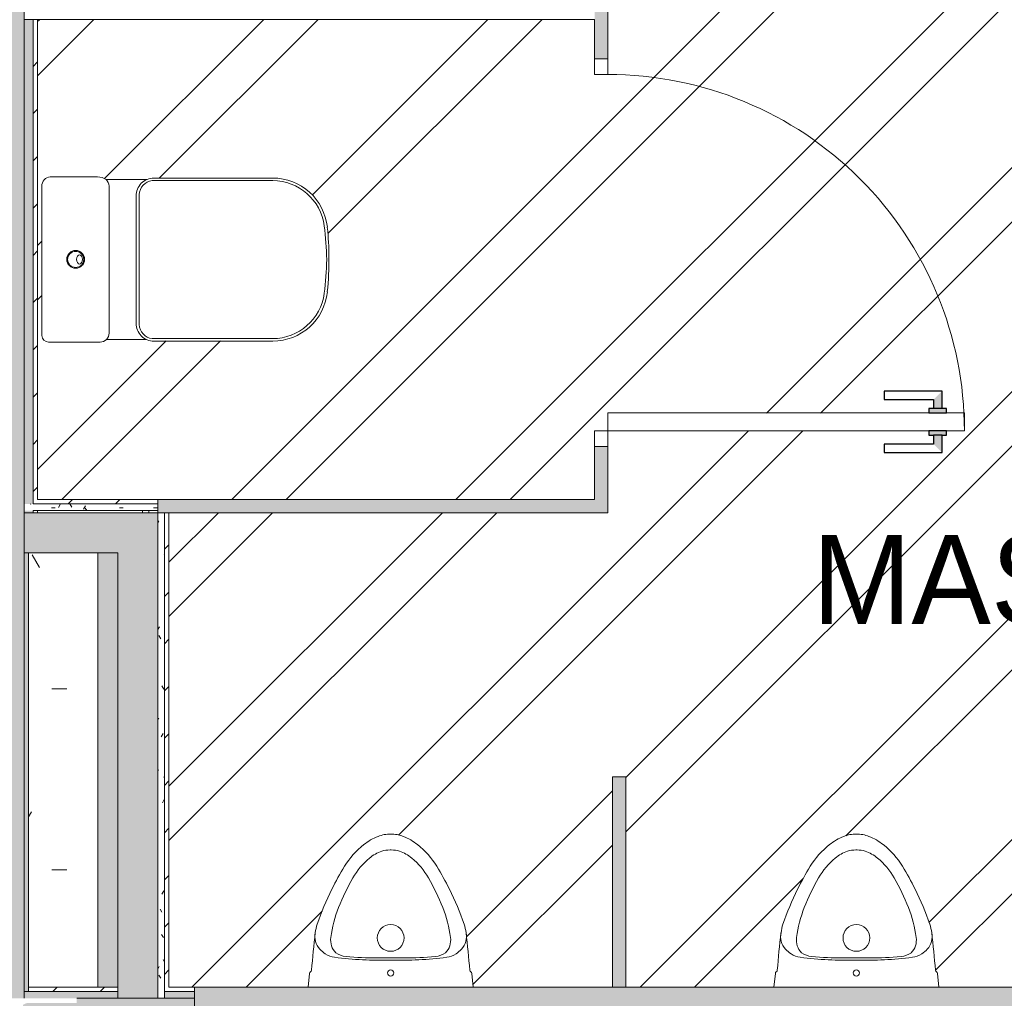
# Model space of a CAD drawing. Header units: millimetres. Extents: x -18260 to 188148, y -14086 to 2351883.
# Tile 364 of 592: x 53777 to 55986, y -8213 to -6016. Entities that reach past the tile are written whole.
import ezdxf

# ---------------------------------------------------------------- set-up
doc = ezdxf.new("R2010")
doc.units = ezdxf.units.MM
for name, color, linetype, lineweight in [('A-DETL-GENF', 92, 'Continuous', 50), ('A-DOOR', 31, 'Continuous', 9), ('A-DOOR-FRAM', 31, 'Continuous', 18), ('A-DOOR-OPNG', 31, 'Continuous', 9), ('A-FLOR', 192, 'Continuous', 18), ('A-FLOR-PATT', 8, 'Continuous', 18), ('A-GLAZ', 151, 'Continuous', 9), ('A-WALL', 113, 'Continuous', 18), ('A-WALL-PATT', 111, 'Continuous', 25), ('I-WALL', 2, 'Continuous', 18), ('L-HRDS-IDEN', 13, 'Continuous', 18), ('P-SANR-FIXT', 6, 'Continuous', 9)]:
    doc.layers.add(name, color=color, linetype=linetype, lineweight=lineweight)
doc.styles.add('Century Gothic_1', font='GOTHIC.TTF', dxfattribs={"height": 200})
pattern_1 = [(45, (0, 0), (-53.033, 53.033), [])]
pattern_2 = [(0, (0, 0), (101.6, 25.4), [8.382, -67.818, 8.382, -67.818, -406.4]), (0, (0, 0), (101.6, 25.4), [-152.4, 8.382, -144.018, 8.382, -67.818, -177.8]), (0, (0, 0), (101.6, 25.4), [-381, 8.382, -42.418, 8.382, -118.618]), (120, (38.1, 12.7), (-72.797045, 75.28818), [8.382, -67.818, 8.382, -67.818, -406.4]), (120, (38.1, 12.7), (-72.797045, 75.28818), [-152.4, 8.382, -144.018, 8.382, -67.818, -177.8]), (120, (38.1, 12.7), (-72.797045, 75.28818), [-381, 8.382, -42.418, 8.382, -118.618]), (240, (50.8, 63.5), (-28.802955, -100.68818), [8.382, -67.818, 8.382, -67.818, -406.4]), (240, (50.8, 63.5), (-28.802955, -100.68818), [-152.4, 8.382, -144.018, 8.382, -67.818, -177.8]), (240, (50.8, 63.5), (-28.802955, -100.68818), [-381, 8.382, -42.418, 8.382, -118.618])]

# ---------------------------------------------------------------- blocks, each defined once
blk = doc.blocks.new('deca_mictorio-com-sifao-integrado_mictorio-medio_m_713 - M_713_17_Branco-3882288-PLANTA DE IMPERMEABILIZAÇÃO - 1 PAV_')
at = {"layer": 'P-SANR-FIXT', "color": 133, "lineweight": 5}
for p, q in [((2818.9, -7879.7), (2817.5, -7879.7)), ((2818.9, -7879.7), (2820.3, -7879.7)), ((2818.9, -8122.3), (2788.9, -8122.3)), ((2818.9, -8122.3), (2848.9, -8122.3)), ((2633.6, -8187.8), (2637.1, -8157.2)), ((3000.7, -8157.2), (3004.2, -8187.8))]:
    blk.add_line(p, q, dxfattribs=at)
for centre, radius in [((2818.9, -8077.3), 30), ((2818.9, -8155.8), 7)]:
    blk.add_circle(centre, radius, dxfattribs=at)
for centre, radius, start, end in [((2837.3, -7967), 126.6, 111.649, 128.4373), ((2817.3, -7916.6), 72.3, 88.7332, 111.649), ((2820.5, -7916.6), 72.3, 68.351, 91.2668), ((2800.5, -7967), 126.6, 51.5627, 68.351), ((2874.7, -8014.1), 186.7, 128.4373, 148.4945), ((2825.8, -7963.8), 85.4, 108.1158, 129.7), ((2817.5, -7938.3), 58.6, 90, 108.1158), ((2820.3, -7938.3), 58.6, 71.8842, 90), ((2811.9, -7963.8), 85.4, 50.3, 71.8842), ((2763.1, -8014.1), 186.7, 31.5055, 51.5627), ((2874.6, -8022.5), 161.7, 129.7, 150.29), ((2763.2, -8022.5), 161.7, 29.71, 50.3), ((3290.1, -8268.7), 674, 148.4945, 153.474), ((2347.6, -8268.7), 674, 26.526, 31.5055), ((3184.2, -8199.1), 518.2, 150.29, 158.5037), ((2453.6, -8199.1), 518.2, 21.4963, 29.71), ((3263.8, -8255.6), 644.6, 153.474, 161.0626), ((2374, -8255.6), 644.6, 18.9374, 26.526), ((2969.9, -8114.7), 287.9, 158.5037, 172.2964), ((2667.9, -8114.7), 287.9, 7.7036, 21.4963), ((2740.8, -8076.1), 91.6, 161.0626, 173.3937), ((2897, -8076.1), 91.6, 6.6063, 18.9374), ((5225.2, -8363.9), 2592.7, 173.3937, 175.2523), ((2690.6, -8074.2), 41.7, 168.0685, 222.3281), ((2727.8, -8082), 43.6, 172.2964, 197.8226), ((2910, -8082), 43.6, 342.1774, 7.7036), ((2947.2, -8074.2), 41.7, 317.6719, 11.9315), ((412.6, -8363.9), 2592.7, 4.7477, 6.6063), ((2706.3, -8059.9), 63, 222.3281, 237.2514), ((2723.3, -8083.4), 38.9, 197.8226, 224.392), ((2914.4, -8083.4), 38.9, 315.608, 342.1774), ((2931.5, -8059.9), 63, 302.7486, 317.6719), ((2699.8, -8070), 51, 237.2514, 262.4073), ((2797.3, -7338.5), 789, 262.4073, 271.5663), ((2723.8, -8067.6), 51.5, 236.7401, 264.2709), ((2788.9, -7418.7), 703.6, 264.2709, 270), ((2840.5, -7338.5), 789, 268.4337, 277.5927), ((2848.9, -7418.7), 703.6, 270, 275.7291), ((2914, -8067.6), 51.5, 275.7291, 303.2599), ((2938, -8070), 51, 277.5927, 302.7486), ((2635.7, -8148.8), 5.82, 307.3133, 355.2523), ((3002.1, -8148.8), 5.82, 184.7477, 232.6867), ((2642.5, -8157.8), 5.44, 127.3133, 173.5121), ((2995.3, -8157.8), 5.44, 6.4879, 52.6867)]:
    blk.add_arc(centre, radius, start, end, dxfattribs=at)
blk = doc.blocks.new('GR-LOU-DECA_BACIA PARA CAIXA ACOPLADA _L210 - P_210_Branco Gelo GE17-3090414-PLANTA DE IMPERMEABILIZAÇÃO - 1 PAV_')
at = {"layer": 'P-SANR-FIXT', "color": 133, "lineweight": 5}
for p, q in [((2055.1, -4214.3), (2161.2, -4214.3)), ((2180.1, -4220), (2272.1, -4220)), ((2036.4, -4570), (2036.4, -4235)), ((2187.1, -4234.9), (2187.1, -4564.7)), ((2167, -4585), (2051.4, -4585)), ((2270.9, -4579.1), (2181.3, -4579.1))]:
    blk.add_line(p, q, dxfattribs=at)
for radius in [20, 18]:
    blk.add_circle((2112, -4399.2), radius, dxfattribs=at)
for centre, radius, start, end in [((2055.1, -4233.1), 18.8, 90, 186), ((2162.9, -4242.5), 28.3, 52.5363, 93.4637), ((2167.1, -4235.2), 20, 0.7307, 49.2693), ((2051.4, -4570), 15, 180, 270), ((2166.4, -4564.7), 20.6, 316.1041, 0), ((2167.1, -4565), 20, 269.7098, 315.3566)]:
    blk.add_arc(centre, radius, start, end, dxfattribs=at)
blk.add_ellipse((2120.6, -4399.2), major_axis=(0, 10.5), ratio=0.616161, dxfattribs=at)
blk = doc.blocks.new('Deca_Shared_Assento_P_210 - AP_215_Branco Gelo GE17-3090418-PLANTA DE IMPERMEABILIZAÇÃO - 1 PAV_')
at = {"layer": 'P-SANR-FIXT', "color": 133, "lineweight": 5}
for p, q in [((2287.6, -4216.7), (2554.1, -4216.7)), ((2283.9, -4222.4), (2554.3, -4222.4)), ((2247.5, -4542.7), (2247.5, -4256.9)), ((2254.6, -4254), (2254.6, -4545.5)), ((2283.9, -4577.1), (2554.3, -4577.1)), ((2554.1, -4582.7), (2287.6, -4582.7))]:
    blk.add_line(p, q, dxfattribs=at)
for centre, radius, start, end in [((2287.5, -4256.7), 40, 89.8872, 180.1517), ((2554.4, -4339.7), 123, 5.8046, 90.118), ((2288.1, -4255.7), 33.6, 97.1899, 177.0351), ((2554, -4339.1), 116.7, 7.4549, 89.8323), ((2002, -4411.4), 673.4, 0.9873, 7.4549), ((1977.5, -4399.7), 703, 0.4219, 5.9145), ((1977.5, -4399.7), 703, 354.0839, 0.4219), ((2002, -4388.1), 673.4, 352.5451, 359.0127), ((2554.4, -4459.7), 123, 269.8735, 354.1863), ((2554, -4460.4), 116.7, 270.1677, 352.5451), ((2287.5, -4542.7), 40, 179.8882, 270.1523), ((2288.1, -4543.8), 33.6, 182.9649, 262.8101)]:
    blk.add_arc(centre, radius, start, end, dxfattribs=at)
blk = doc.blocks.new('FX-ESQ_PORTA_VENEZIANA-1FL_BANHEIROS1 - 80x160cm_82x163cm-1FL-ALU-3_0cmFolha_Maçaneta 01-V98-PLANTA DE IMPERMEABILIZAÇÃO - 1 PAV_')
at = {"layer": 'A-DETL-GENF', "lineweight": 5}
for points in [[(-369, -765), (-330, -765), (-330, -775), (-320, -775), (-320, -735), (-330, -735), (-330, -746), (-350, -746)], [(-280, -774.5), (-280, -775), (-270, -775), (-270, -765), (-231, -765), (-250, -746), (-270, -746), (-270, -735), (-280, -735), (-280, -765)]]:
    blk.add_hatch(color=256, dxfattribs=at).paths.add_polyline_path(points)
at = {"layer": 'A-DETL-GENF', "color": 20, "lineweight": 30}
for p, q in [((-350, -635), (-369, -635)), ((-369, -635), (-369, -765)), ((-350, -746), (-350, -635)), ((-231, -635), (-250, -635)), ((-250, -635), (-250, -746)), ((-231, -765), (-231, -635)), ((-330, -746), (-350, -746)), ((-320, -735), (-330, -735)), ((-330, -735), (-330, -746)), ((-330, -765), (-330, -746)), ((-320, -775), (-320, -735)), ((-270, -735), (-280, -735)), ((-280, -735), (-280, -775)), ((-270, -746), (-270, -735)), ((-270, -765), (-270, -746)), ((-250, -746), (-270, -746)), ((-369, -765), (-330, -765)), ((-330, -765), (-330, -775)), ((-270, -765), (-231, -765)), ((-270, -775), (-270, -765)), ((-330, -775), (-320, -775)), ((-280, -775), (-270, -775))]:
    blk.add_line(p, q, dxfattribs=at)
at = {"layer": 'A-DETL-GENF', "lineweight": 5}
for p, q in [((-350, -635), (-369, -635)), ((-369, -635), (-369, -765)), ((-250, -635), (-250, -746)), ((-270, -735), (-280, -735)), ((-270, -746), (-270, -735)), ((-250, -746), (-270, -746)), ((-369, -765), (-330, -765)), ((-330, -765), (-330, -775)), ((-330, -775), (-320, -775))]:
    blk.add_line(p, q, dxfattribs=at)
at = {"layer": 'A-DOOR', "color": 250, "lineweight": 5}
for p, q in [((-320, -15), (-280, -15)), ((-320, -735), (-320, -15)), ((-280, -15), (-280, -735)), ((-320, -775), (-320, -735)), ((-280, -735), (-280, -775)), ((-320, -815), (-320, -775)), ((-280, -775), (-280, -815)), ((-280, -815), (-320, -815))]:
    blk.add_line(p, q, dxfattribs=at)
at = {"layer": 'A-DOOR', "lineweight": 5}
for p, q in [((-350, -746), (-350, -635)), ((-231, -635), (-250, -635)), ((-231, -765), (-231, -635)), ((-330, -746), (-350, -746)), ((-330, -735), (-330, -775)), ((-320, -735), (-330, -735)), ((-330, -735), (-330, -746)), ((-270, -735), (-270, -775)), ((-270, -775), (-270, -765)), ((-270, -765), (-231, -765)), ((-280, -775), (-270, -775))]:
    blk.add_line(p, q, dxfattribs=at)
at = {"layer": 'A-DOOR-FRAM', "color": 250, "lineweight": 5}
for p, q in [((-320, 15), (-355, 15)), ((-355, 15), (-355, -15)), ((-320, -15), (-320, 15)), ((515, 15), (480, 15)), ((480, 15), (480, -15)), ((515, -15), (515, 15)), ((-355, -15), (-320, -15)), ((480, -15), (515, -15))]:
    blk.add_line(p, q, dxfattribs=at)
at = {"layer": 'A-DOOR-OPNG', "color": 90, "lineweight": 5}
blk.add_arc((-320, -15), 800, 270, 0, dxfattribs=at)
blk = doc.blocks.new('CC_JANELA MAXIM-AR_4 FOLHAS VIDRO - 3_00 x 0_60-4044399-PLANTA DE IMPERMEABILIZAÇÃO - 1 PAV_')
at = {"layer": 'A-GLAZ', "lineweight": 5}
blk.add_hatch(color=251, dxfattribs=at).paths.add_polyline_path([(81.7, 20), (1500, 20), (1500, 80), (-1500, 80), (-1500, 20), (-99.9, 20)])
at = {"layer": 'A-GLAZ', "color": 90, "lineweight": 5}
for p, q in [((-1500, 20), (-1500, 80)), ((-1500, 80), (1500, 80))]:
    blk.add_line(p, q, dxfattribs=at)
blk = doc.blocks.new('BE-PMSa-MOD-ARQ-CONEXAODOFUTURO-EX-000-R_rvt-2-PLANTA DE IMPERMEABILIZAÇÃO - 1 PAV_')
at = {"layer": 'A-FLOR-PATT', "lineweight": 5}
h = blk.add_hatch(dxfattribs=at)
h.set_pattern_fill('FP_2', color=55, style=0, pattern_type=2)
h.set_pattern_definition([(0, (0, 0), (812.8, 203.2), [33.528, -576.072, 33.528, -576.072, -3251.2]), (0, (0, 0), (812.8, 203.2), [-1219.2, 33.528, -1185.672, 33.528, -576.072, -1422.4]), (0, (0, 0), (812.8, 203.2), [-3048, 33.528, -372.872, 33.528, -982.472]), (120, (304.8, 101.6), (-582.3764, 602.3054), [33.528, -576.072, 33.528, -576.072, -3251.2]), (120, (304.8, 101.6), (-582.3764, 602.3054), [-1219.2, 33.528, -1185.672, 33.528, -576.072, -1422.4]), (120, (304.8, 101.6), (-582.3764, 602.3054), [-3048, 33.528, -372.872, 33.528, -982.472]), (240, (406.4, 508), (-230.4236, -805.5054), [33.528, -576.072, 33.528, -576.072, -3251.2]), (240, (406.4, 508), (-230.4236, -805.5054), [-1219.2, 33.528, -1185.672, 33.528, -576.072, -1422.4]), (240, (406.4, 508), (-230.4236, -805.5054), [-3048, 33.528, -372.872, 33.528, -982.472])])
h.paths.add_polyline_path([(8235.3, -8230.8), (8244.6, -8230.8), (8242.9, -8226.7), (8233.4, -8223.5), (8165.9, -8223.5), (8165.9, -8230.8), (8235.3, -8230.8)])
h.paths.add_polyline_path([(8259.2, -8230.8), (8296.8, -8230.8), (8296.8, -8223.5), (8267.4, -8223.5), (8259.9, -8226.7), (8258.4, -8230.8)])
h.paths.add_polyline_path([(8205.1, -8212.8), (8296.8, -8212.8), (8296.8, -8202.8), (8165.9, -8202.8), (8165.9, -8212.8), (8198.4, -8212.8)])
h.paths.add_polyline_path([(-1668.6, -8192.8), (-1636.1, -8192.8), (-1636.1, -8187.8), (-1668.6, -8187.8)])
h.paths.add_polyline_path([(2161.4, -8187.8), (2161.4, -7212.8), (2006.4, -7212.8), (2006.4, -8187.8), (2076.4, -8187.8)])
h.paths.add_polyline_path([(1746.4, -8187.8), (1896.4, -8187.8), (1896.4, -7212.8), (1746.4, -7212.8), (1746.4, -8158.1)])
h.paths.add_polyline_path([(-4316.6, -3775.8), (-4296.6, -3775.8), (-4296.6, -3648.5), (-4406.6, -3648.5), (-4406.6, -3637.8), (-4296.6, -3637.8), (-4296.6, -3627.8), (-4416.6, -3627.8), (-4416.6, -3775.8), (-4406.6, -3775.8)])
h.paths.add_polyline_path([(3960.7, -3730.8), (4026.4, -3730.8), (4026.4, -3553.3), (3876.4, -3553.3), (3876.4, -3730.8)])
h.paths.add_polyline_path([(-123.6, -3730.8), (26.4, -3730.8), (26.4, -3568.3), (-123.6, -3568.3)])
h.paths.add_polyline_path([(-123.6, -3503.3), (26.4, -3503.3), (26.4, -3473.3), (-123.6, -3473.3)])
h.paths.add_polyline_path([(4026.4, -3488.3), (4026.4, -3473.3), (3876.4, -3473.3), (3876.4, -3488.3), (3960.7, -3488.3)])
h.paths.add_polyline_path([(-4301.8, -1968.8), (-4296.6, -1968.8), (-4296.6, -1958.8), (-4406.6, -1958.8), (-4406.5, -1948.1), (-4296.6, -1948.1), (-4296.6, -1925.8), (-4416.6, -1925.8), (-4416.6, -1968.8), (-4304.1, -1968.8)])
h.paths.add_polyline_path([(8168.4, -1900.8), (8168.4, -1770.8), (8165.9, -1770.8), (8165.9, -1900.8)])
h.paths.add_polyline_path([(-4419.1, -1895.8), (-4419.1, -1895.8), (-4419.1, -1893.3), (-4421.6, -1893.3), (-4421.6, -1895.8), (-4419.6, -1895.8)])
h.paths.add_polyline_path([(-4263.9, 107.9), (-4263.6, 107.9), (-4263.8, 110.4), (-4266.1, 110.4), (-4266.1, 107.9)])
h.paths.add_polyline_path([(-1658.6, 115.4), (164.4, 115.4), (164.4, 134.2), (-1658.6, 134.2)])
h.paths.add_polyline_path([(-3541.1, 1809.2), (-3291.1, 1809.2), (-3291.1, 1833.6), (-3541.1, 1833.4)])
h.paths.add_polyline_path([(4098, 4484.2), (4526.8, 4484.2), (4526.8, 4486.7), (4096.8, 4486.7), (4096.8, 4484.2)])
h = blk.add_hatch(dxfattribs=at)
h.set_pattern_fill('FP_142', color=71, style=0, pattern_type=2)
h.set_pattern_definition([(0, (9501.6, 1244.16), (0, 450), []), (90, (9501.6, 1244.16), (-450, 3e-14), [])])
h.paths.add_polyline_path([(2206.4, -7122.8), (2276.4, -7122.8), (2276.4, -7117.8), (2026.4, -7117.8), (2026.4, -7122.8), (2191.7, -7122.8)])
at = {"layer": 'A-WALL'}
h = blk.add_hatch(color=10, dxfattribs=at)
h.paths.add_polyline_path([(3306.4, -7122.8), (3306.4, -6973.8), (3276.4, -6973.8), (3276.4, -7122.8)])
h.paths.add_polyline_path([(3276.4, -6103.8), (3306.4, -6103.8), (3306.4, -5866.3), (3276.4, -5866.3), (3276.4, -6054)])
h.paths.add_polyline_path([(3276.4, -4996.3), (3306.4, -4996.3), (3306.4, -4758.8), (3276.4, -4758.8), (3276.4, -4948.3)])
h.paths.add_polyline_path([(3306.4, -3888.8), (3306.4, -3850.8), (3276.4, -3850.8), (3276.4, -3888.8)])
for color, points in [(10, [(3076.2, -7122.8), (3276.4, -7122.8), (3276.4, -7092.8), (2296.4, -7092.8), (2296.4, -7122.8), (2486.5, -7122.8)]), (253, [(1998.1, -8197.8), (2006.4, -8197.8), (2006.4, -7212.8), (1996.4, -7212.8), (1996.4, -8197.8)]), (10, [(3316.4, -8187.8), (3346.4, -8187.8), (3346.4, -7715.8), (3316.4, -7715.8), (3316.4, -8158.1)])]:
    blk.add_hatch(color=color, dxfattribs=at).paths.add_polyline_path(points)
at = {"layer": 'A-WALL', "lineweight": 5}
h = blk.add_hatch(color=9, dxfattribs=at)
h.paths.add_polyline_path([(5451.6, -8212.8), (5481.6, -8212.8), (5481.4, -8197.8), (5379, -8197.8), (5379, -8212.8), (5434.9, -8212.8)])
h.paths.add_polyline_path([(2006.4, -8212.8), (2206.4, -8212.8), (2206.4, -8197.8), (1996.4, -8197.8), (1996.4, -8212.8), (2002.4, -8212.8)])
h.paths.add_polyline_path([(2311.4, -8212.8), (2379, -8211.8), (2379, -8197.8), (2311.4, -8197.8)])
at = {"layer": 'A-WALL-PATT', "lineweight": 5}
for points in [[(1906.4, -7122.8), (1996.4, -7122.8), (1996.1, -3850.8), (1906.4, -3850.8), (1906.4, -7010.4)], [(1996.4, -8212.8), (1996.4, -7122.8), (1906.4, -7122.8), (1906.4, -8212.8), (1986.4, -8212.8)]]:
    blk.add_hatch(color=57, dxfattribs=at).paths.add_polyline_path(points)
h = blk.add_hatch(dxfattribs=at)
h.set_pattern_fill('FP_15', color=55, style=0, pattern_type=2)
h.set_pattern_definition(pattern_2)
h.paths.add_polyline_path([(2013.1, -7122.8), (2016.4, -7122.8), (2016.4, -7117.8), (1996.4, -7117.8), (1996.4, -7122.8), (2006.4, -7122.8)])
h.paths.add_polyline_path([(2016.4, -7102.8), (2016.1, -6015.8), (1996.4, -6015.8), (1996.4, -7102.8)])
h.paths.add_polyline_path([(1996.4, -5985.8), (2016.4, -5985.8), (2016.4, -4948.3), (1996.4, -4948.3), (1996.4, -5862.7)])
h.paths.add_polyline_path([(1996.4, -4918.3), (2016.4, -4918.3), (2016.4, -3870.8), (1996.4, -3870.8), (1996.4, -4906.3)])
h = blk.add_hatch(dxfattribs=at)
h.set_pattern_fill('FP_14', color=252, style=0, pattern_type=2)
h.set_pattern_definition(pattern_1)
h.paths.add_polyline_path([(2026.4, -7122.8), (2026.3, -7117.8), (2016.4, -7117.8), (2016.4, -7122.8)])
h.paths.add_polyline_path([(2016.4, -7102.8), (2026.4, -7102.8), (2026.4, -6015.8), (2016.4, -6015.8), (2016.4, -7098.4)])
h.paths.add_polyline_path([(2026.4, -5985.8), (2026.4, -4948.3), (2016.4, -4948.3), (2016.4, -5985.8)])
h.paths.add_polyline_path([(2026.4, -4918.3), (2026.4, -3880.8), (2016.4, -3880.9), (2016.4, -4918.3)])
h = blk.add_hatch(dxfattribs=at)
h.set_pattern_fill('FP_15', color=55, style=0, pattern_type=2)
h.set_pattern_definition(pattern_2)
h.paths.add_polyline_path([(1996.4, -7117.8), (2296.4, -7117.8), (2296.4, -7102.8), (1996.4, -7102.8)])
h = blk.add_hatch(dxfattribs=at)
h.set_pattern_fill('FP_14', color=252, style=0, pattern_type=2)
h.set_pattern_definition(pattern_1)
h.paths.add_polyline_path([(2244.8, -7102.8), (2296.4, -7102.8), (2296.4, -7092.8), (2026.4, -7092.8), (2026.5, -7102.8), (2206.4, -7102.8)])
at = {"layer": 'A-WALL-PATT', "lineweight": 18}
for points in [[(1996.4, -7212.8), (2206.4, -7212.8), (2206.4, -7122.8), (1996.4, -7122.8), (1996.4, -7201.7)], [(2206.4, -8212.8), (2296.4, -8212.8), (2296.4, -7122.8), (2206.4, -7122.8), (2206.4, -8197.8)]]:
    blk.add_hatch(color=7, dxfattribs=at).paths.add_polyline_path(points)
at = {"layer": 'A-WALL-PATT', "lineweight": 5}
h = blk.add_hatch(dxfattribs=at)
h.set_pattern_fill('FP_15', color=55, style=0, pattern_type=2)
h.set_pattern_definition(pattern_2)
h.paths.add_polyline_path([(2311.4, -8212.8), (2311.4, -7122.8), (2296.4, -7122.8), (2296.4, -8212.8)])
h = blk.add_hatch(dxfattribs=at)
h.set_pattern_fill('FP_14', color=252, style=0, pattern_type=2)
h.set_pattern_definition(pattern_1)
h.paths.add_polyline_path([(2321.4, -8187.8), (2321.4, -7122.8), (2311.4, -7122.8), (2311.4, -8187.8)])
h = blk.add_hatch(dxfattribs=at)
h.set_pattern_fill('FP_14', color=252, style=0, pattern_type=2)
h.set_pattern_definition(pattern_1)
h.paths.add_polyline_path([(5451.6, -8197.8), (5461.6, -8197.8), (5461.6, -8187.8), (5379, -8188.5), (5379, -8197.8), (5434.9, -8197.8)])
h.paths.add_polyline_path([(2006.4, -8197.8), (2206.4, -8197.8), (2206.4, -8187.8), (2006.4, -8187.8)])
h.paths.add_polyline_path([(2321.4, -8197.8), (2379, -8197.8), (2379, -8187.8), (2311.4, -8187.8), (2311.4, -8197.8)])
h = blk.add_hatch(color=57, dxfattribs=at)
h.paths.add_polyline_path([(2191.7, -8302.8), (2379, -8302.8), (2379, -8212.8), (2114.4, -8212.8), (2114.4, -8223.5), (2002.4, -8223.5), (1994.8, -8226.7), (1991.7, -8234.2), (1991.7, -8302.8), (2121.4, -8302.8)])
h.paths.add_polyline_path([(5434.9, -8302.8), (5526.6, -8302.8), (5526.5, -8212.8), (5379, -8212.8), (5379, -8302.8)])
at = {"layer": 'A-WALL', "color": 130, "lineweight": 9}
for p, q in [((3306.4, -6103.8), (3306.4, -5866.3)), ((2026.4, -6015.8), (3276.4, -6015.8)), ((3276.4, -6015.8), (3276.4, -6103.8)), ((3276.4, -6973.8), (3276.4, -7092.8)), ((3306.4, -7122.8), (3306.4, -6973.8)), ((2321.4, -7092.8), (2026.4, -7092.8)), ((3276.4, -7092.8), (2321.4, -7092.8)), ((2026.4, -7117.8), (2296.4, -7117.8)), ((2296.4, -7117.8), (2296.4, -7122.8)), ((2321.4, -8187.8), (2321.4, -7122.8)), ((2321.4, -7122.8), (3276.4, -7122.8)), ((3276.4, -7122.8), (3306.4, -7122.8)), ((2006.4, -8187.8), (2006.4, -7212.8)), ((3346.4, -7715.8), (3316.4, -7715.8)), ((3316.4, -7715.8), (3316.4, -8187.8)), ((3346.4, -8187.8), (3346.4, -7715.8)), ((2206.4, -8187.8), (2006.4, -8187.8)), ((2379, -8187.8), (2321.4, -8187.8))]:
    blk.add_line(p, q, dxfattribs=at)
at = {"layer": 'A-WALL', "color": 90, "lineweight": 5}
for p, q in [((1996.4, -6015.8), (1996.4, -5985.8)), ((1996.4, -6015.8), (1996.4, -5985.8)), ((1996.4, -6015.8), (2016.4, -6015.8)), ((1996.4, -6015.8), (1996.4, -7102.8)), ((2016.4, -6015.8), (2026.4, -6015.8)), ((2016.4, -6015.8), (2016.4, -7102.8)), ((1996.4, -7117.8), (1996.4, -7102.8)), ((1996.4, -7117.8), (1996.4, -7102.8)), ((2016.4, -7102.8), (2026.4, -7102.8)), ((2296.4, -7102.8), (2026.4, -7102.8)), ((2296.4, -7102.8), (2296.4, -7092.8)), ((2296.4, -7117.8), (2296.4, -7102.8)), ((1996.4, -7117.8), (1996.4, -7122.8)), ((1996.4, -7122.8), (1996.4, -7212.8)), ((1996.4, -7212.8), (1996.4, -7122.8)), ((2016.4, -7117.8), (2026.4, -7117.8)), ((2016.4, -7117.8), (2016.4, -7122.8)), ((2296.4, -8187.8), (2296.4, -7122.8)), ((2296.4, -7122.8), (2296.4, -8187.8)), ((2311.4, -7122.8), (2296.4, -7122.8)), ((2311.4, -8187.8), (2311.4, -7122.8)), ((2321.4, -7122.8), (2311.4, -7122.8)), ((1996.4, -7212.8), (1996.4, -8187.8)), ((1996.4, -7212.8), (2006.4, -7212.8)), ((1996.4, -8197.8), (1996.4, -8187.8)), ((2006.4, -8197.8), (2006.4, -8187.8)), ((2206.4, -8197.8), (2206.4, -8187.8)), ((2206.4, -8187.8), (2206.4, -8197.8)), ((2296.4, -8197.8), (2296.4, -8187.8)), ((2296.4, -8187.8), (2296.4, -8212.8)), ((2311.4, -8187.8), (2311.4, -8197.8)), ((2311.4, -8197.8), (2311.4, -8187.8)), ((2006.4, -8197.8), (1996.4, -8197.8)), ((1996.4, -8212.8), (1996.4, -8197.8)), ((1996.4, -8197.8), (2006.4, -8197.8)), ((2006.4, -8197.8), (2206.4, -8197.8)), ((2114.4, -8212.8), (2206.4, -8212.8)), ((2206.4, -8212.8), (2206.4, -8197.8)), ((2206.4, -8197.8), (2206.4, -8212.8)), ((2296.4, -8212.8), (2206.4, -8212.8)), ((2206.4, -8212.8), (2296.4, -8212.8)), ((2296.4, -8212.8), (2296.4, -8197.8)), ((2311.4, -8212.8), (2296.4, -8212.8)), ((2296.4, -8212.8), (2311.4, -8212.8)), ((2311.4, -8197.8), (2379, -8197.8)), ((2311.4, -8197.8), (2311.4, -8212.8)), ((2311.4, -8212.8), (2311.4, -8197.8)), ((2311.4, -8212.8), (2379, -8212.8))]:
    blk.add_line(p, q, dxfattribs=at)
at = {"layer": 'I-WALL', "color": 130, "lineweight": 9}
for p, q in [((2026.4, -7092.8), (2026.4, -6015.8)), ((2206.4, -7122.8), (2006.4, -7122.8)), ((2006.4, -7122.8), (2026.4, -7122.8)), ((2026.4, -7122.8), (2026.4, -7117.8)), ((2296.4, -7122.8), (2206.4, -7122.8)), ((2006.4, -7212.8), (2206.4, -7212.8)), ((2206.4, -7212.8), (2206.4, -8187.8))]:
    blk.add_line(p, q, dxfattribs=at)
at = {"layer": 'I-WALL', "color": 250, "lineweight": 5}
blk.add_line((1996.4, -7122.8), (2006.4, -7122.8), dxfattribs=at)
at = {"layer": 'A-DOOR', "color": 250, "lineweight": 5, "rotation": 90.0000000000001}
blk.add_blockref('FX-ESQ_PORTA_VENEZIANA-1FL_BANHEIROS1 - 80x160cm_82x163cm-1FL-ALU-3_0cmFolha_Maçaneta 01-V98-PLANTA DE IMPERMEABILIZAÇÃO - 1 PAV_', (3291.4, -6618.8), dxfattribs=at)
at = {"layer": 'A-GLAZ', "color": 250, "lineweight": 5}
blk.add_blockref('CC_JANELA MAXIM-AR_4 FOLHAS VIDRO - 3_00 x 0_60-4044399-PLANTA DE IMPERMEABILIZAÇÃO - 1 PAV_', (3879, -8267.8), dxfattribs=at)
at = {"layer": 'P-SANR-FIXT', "color": 250, "lineweight": 5}
for name, p in [('GR-LOU-DECA_BACIA PARA CAIXA ACOPLADA _L210 - P_210_Branco Gelo GE17-3090414-PLANTA DE IMPERMEABILIZAÇÃO - 1 PAV_', (0, -2154.7)), ('Deca_Shared_Assento_P_210 - AP_215_Branco Gelo GE17-3090418-PLANTA DE IMPERMEABILIZAÇÃO - 1 PAV_', (0, -2154.7)), ('deca_mictorio-com-sifao-integrado_mictorio-medio_m_713 - M_713_17_Branco-3882288-PLANTA DE IMPERMEABILIZAÇÃO - 1 PAV_', (0, 0)), ('deca_mictorio-com-sifao-integrado_mictorio-medio_m_713 - M_713_17_Branco-3882288-PLANTA DE IMPERMEABILIZAÇÃO - 1 PAV_', (1045.1, 0))]:
    blk.add_blockref(name, p, dxfattribs=at)

msp = doc.modelspace()

# ---------------------------------------------------------------- hatches: boundary and pattern name
at = {"layer": 'A-FLOR'}
h = msp.add_hatch(dxfattribs=at)
h.set_pattern_fill('FP_1', color=1, style=0, pattern_type=2)
h.set_pattern_definition([(45, (51790.14, 0), (-251.447, 251.447), []), (45, (51790.14, 381), (-251.447, 251.447), [])])
h.paths.add_polyline_path([(54941.628, -8187.826), (55106.528, -8187.826), (55106.528, -7715.841), (55136.528, -7715.841), (55136.528, -8187.826), (55468.836, -8187.826), (55472.324, -8157.152), (55476.702, -8149.296), (55485.021, -8065.608), (55489.372, -8046.414), (55504.551, -8006.526), (55522.831, -7966.793), (55535.982, -7941.819), (55550.739, -7916.525), (55570.165, -7890.292), (55593.862, -7867.842), (55609.176, -7857.419), (55625.847, -7849.343), (55639.732, -7845.383), (55654.128, -7844.259), (55668.523, -7845.383), (55682.409, -7849.343), (55699.08, -7857.419), (55714.394, -7867.842), (55738.091, -7890.292), (55757.517, -7916.525), (55772.274, -7941.819), (55785.919, -7967.731), (55803.704, -8006.526), (55821.576, -8055.893), (55823.234, -8065.608), (55832.942, -8152.61), (55836.036, -8158.072), (55839.42, -8187.826), (56171.728, -8187.826), (56171.728, -7715.841), (56201.728, -7715.841), (56201.728, -8187.826), (56536.436, -8187.826), (56539.924, -8157.152), (56544.302, -8149.296), (56552.621, -8065.608), (56556.972, -8046.414), (56572.152, -8006.526), (56592.024, -7963.769), (56603.582, -7941.819), (56618.339, -7916.525), (56637.765, -7890.292), (56661.462, -7867.842), (56676.776, -7857.419), (56693.447, -7849.343), (56707.332, -7845.383), (56721.728, -7844.259), (56736.123, -7845.383), (56750.009, -7849.343), (56766.68, -7857.419), (56781.994, -7867.842), (56805.691, -7890.292), (56825.117, -7916.525), (56839.874, -7941.819), (56853.519, -7967.731), (56871.304, -8006.526), (56889.176, -8055.893), (56890.97, -8066.863), (56900.542, -8152.61), (56903.636, -8158.072), (56907.02, -8187.826), (57241.728, -8187.826), (57241.728, -6484.841), (57226.528, -6485.841), (57226.528, -6865.841), (56626.528, -6865.841), (56626.528, -4465.841), (57226.528, -4465.841), (57226.924, -4846.841), (57241.728, -4846.486), (57241.728, -1905.841), (57181.728, -1905.841), (57181.728, -1920.841), (57111.728, -1920.841), (57111.728, -1905.841), (57101.728, -1905.841), (57101.728, -2645.841), (57111.728, -2645.841), (57111.728, -2656.841), (57131.733, -2656.841), (57131.733, -2545.841), (57150.733, -2545.841), (57150.733, -2675.841), (57111.728, -2675.841), (57111.728, -2685.841), (57101.728, -2685.841), (57101.728, -2725.841), (57071.728, -2725.841), (57071.728, -2685.841), (57061.728, -2685.841), (57061.728, -2675.841), (57022.723, -2675.841), (57022.723, -2545.841), (57041.723, -2545.841), (57042.728, -2656.841), (57061.728, -2656.841), (57061.728, -2645.841), (57071.728, -2645.841), (57071.728, -1905.841), (56271.728, -1905.841), (56271.728, -1920.841), (56201.728, -1920.841), (56201.728, -1905.841), (55966.528, -1905.841), (55966.528, -3880.841), (55096.528, -3880.841), (55096.528, -3923.838), (55066.528, -3923.838), (55066.528, -3880.841), (53816.528, -3880.841), (53816.528, -4918.341), (55066.528, -4918.341), (55066.528, -4723.838), (55096.528, -4723.838), (55096.528, -5031.338), (55066.528, -5031.338), (55066.335, -4948.341), (53816.528, -4948.341), (53816.528, -5985.841), (55066.528, -5985.841), (55066.528, -5831.338), (55096.528, -5831.338), (55096.528, -6138.838), (55066.528, -6138.838), (55066.528, -6015.841), (53816.528, -6015.841), (53816.528, -7092.826), (55066.528, -7092.826), (55066.528, -6938.838), (55096.528, -6938.838), (55096.528, -7122.826), (54111.528, -7122.826), (54111.528, -8187.826), (54423.736, -8187.826), (54427.224, -8157.152), (54431.602, -8149.296), (54439.921, -8065.608), (54444.272, -8046.414), (54459.451, -8006.526), (54477.731, -7966.793), (54490.882, -7941.819), (54505.639, -7916.525), (54525.065, -7890.292), (54548.762, -7867.842), (54564.076, -7857.419), (54580.747, -7849.343), (54594.632, -7845.383), (54609.028, -7844.259), (54623.423, -7845.383), (54637.309, -7849.343), (54653.98, -7857.419), (54669.294, -7867.842), (54692.991, -7890.292), (54712.417, -7916.525), (54727.174, -7941.819), (54740.819, -7967.731), (54758.604, -8006.526), (54776.476, -8055.893), (54778.134, -8065.608), (54787.842, -8152.61), (54790.936, -8158.072), (54794.32, -8187.826), (54911.628, -8187.826)])
h.paths.add_polyline_path([(54086.528, -7122.826), (54086.528, -7117.826), (54066.528, -7117.826), (54066.528, -7122.826), (54068.863, -7122.826)])
h.paths.add_polyline_path([(55846.528, -6987.844), (55716.528, -6987.844), (55716.528, -6968.844), (55827.528, -6967.838), (55827.528, -6948.838), (55816.528, -6948.838), (55816.528, -6938.838), (55096.528, -6938.838), (55096.528, -6898.838), (55816.528, -6898.838), (55816.528, -6888.838), (55827.528, -6888.838), (55827.528, -6868.833), (55716.528, -6868.833), (55716.528, -6849.833), (55846.528, -6849.833), (55846.528, -6888.838), (55856.528, -6888.838), (55856.528, -6898.838), (55896.528, -6898.838), (55896.528, -6938.838), (55856.528, -6938.838), (55856.528, -6948.838), (55846.528, -6948.838), (55846.528, -6968.844)])
h.paths.add_polyline_path([(53957.104, -6739.745), (53837.622, -6739.235), (53830.912, -6735.362), (53827.039, -6728.652), (53826.529, -6724.779), (53826.596, -6385.286), (53827.726, -6380.938), (53832.862, -6373.642), (53840.78, -6369.533), (53845.241, -6368.996), (53958.07, -6369.389), (53964.487, -6371.351), (53971.434, -6374.772), (54062.208, -6374.772), (54068.775, -6372.481), (54077.704, -6371.49), (54353.733, -6372.637), (54374.133, -6375.109), (54402.233, -6385.873), (54426.879, -6403.138), (54446.594, -6425.871), (54460.754, -6455.138), (54466.883, -6482.05), (54469.551, -6515.637), (54470.354, -6561.764), (54469.817, -6588.183), (54466.599, -6628.188), (54460.194, -6656.288), (54446.584, -6683.125), (54426.865, -6705.854), (54402.217, -6723.115), (54374.115, -6733.875), (54344.242, -6737.49), (54068.802, -6736.505), (54060.318, -6733.8), (53970.261, -6734.772), (53964.869, -6738.219)])
h.paths.add_polyline_path([(56964.649, -6710.03), (56965.267, -6709.937), (56964.857, -6709.937)])
h.paths.add_polyline_path([(57001.149, -6693.067), (57002.64, -6692.366), (57002.023, -6692.366)])
h.paths.add_polyline_path([(57034.187, -6665.745), (57036.964, -6663.402), (57036.061, -6663.402)])
h.paths.add_polyline_path([(57062.093, -6629.662), (57066.225, -6624.114), (57064.996, -6624.114), (57063.046, -6627.841)])
h.paths.add_polyline_path([(56769.329, -6586.724), (56757.83, -6550.86), (56764.837, -6577.128), (56768.103, -6584.105)])
h.paths.add_polyline_path([(57083.727, -6586.724), (57088.576, -6576.364), (57095.225, -6550.86), (57087.048, -6576.364)])
h.paths.add_polyline_path([(56754.675, -6538.757), (56748.576, -6500.033), (56750.474, -6522.643)])
h.paths.add_polyline_path([(57098.38, -6538.757), (57102.581, -6522.643), (57102.581, -6511.311), (57100.847, -6522.643)])
h.paths.add_polyline_path([(56747.514, -6487.379), (56747.514, -6444.303), (56745.706, -6465.841)])
h.paths.add_polyline_path([(57226.528, -6446.841), (57241.728, -6446.486), (57241.728, -5684.841), (57226.528, -5685.841), (57226.528, -6445.841)])
h.paths.add_polyline_path([(56748.367, -6434.136), (56754.675, -6392.925), (56750.474, -6409.039)])
h.paths.add_polyline_path([(57104.688, -6434.136), (57102.581, -6409.039), (57098.38, -6392.925), (57102.581, -6420.371)])
h.paths.add_polyline_path([(57095.225, -6380.822), (57088.576, -6355.318), (57083.727, -6344.958), (57088.576, -6360.084)])
h.paths.add_polyline_path([(56757.83, -6380.822), (56769.329, -6344.958), (56764.479, -6355.318)])
h.paths.add_polyline_path([(57076.671, -6329.884), (57066.225, -6307.568), (57064.996, -6307.568), (57066.225, -6309.918)])
h.paths.add_polyline_path([(56964.649, -5910.03), (56965.267, -5909.937), (56964.857, -5909.937)])
h.paths.add_polyline_path([(57001.149, -5893.067), (57002.64, -5892.366), (57002.023, -5892.366)])
h.paths.add_polyline_path([(55846.528, -5880.344), (55716.528, -5880.344), (55716.528, -5861.344), (55827.528, -5860.338), (55827.528, -5841.338), (55816.528, -5841.338), (55816.528, -5831.338), (55096.528, -5831.338), (55096.528, -5791.338), (55816.528, -5791.338), (55816.528, -5781.338), (55827.528, -5781.338), (55827.528, -5761.333), (55716.528, -5761.333), (55716.528, -5742.333), (55846.528, -5742.333), (55846.528, -5781.338), (55856.528, -5781.338), (55856.528, -5791.338), (55896.528, -5791.338), (55896.528, -5831.338), (55856.528, -5831.338), (55856.528, -5841.338), (55846.528, -5841.338), (55846.528, -5861.344)])
h.paths.add_polyline_path([(57034.187, -5865.745), (57037.467, -5862.726), (57036.061, -5863.402)])
h.paths.add_polyline_path([(57062.093, -5829.662), (57066.225, -5824.114), (57064.996, -5824.114)])
h.paths.add_polyline_path([(57083.727, -5786.724), (57088.576, -5776.364), (57095.225, -5750.86), (57087.048, -5776.364)])
h.paths.add_polyline_path([(56769.329, -5786.724), (56757.83, -5750.86), (56764.479, -5776.364)])
h.paths.add_polyline_path([(56754.675, -5738.757), (56748.367, -5697.546), (56750.474, -5722.643)])
h.paths.add_polyline_path([(57098.38, -5738.757), (57102.581, -5722.643), (57102.581, -5711.311), (57100.847, -5722.643)])
h.paths.add_polyline_path([(56747.514, -5687.379), (56747.514, -5644.303), (56746.176, -5671.447)])
h.paths.add_polyline_path([(53845.241, -5652.428), (53836.574, -5650.313), (53832.067, -5646.653), (53827.726, -5640.487), (53826.529, -5631.646), (53827.039, -5292.772), (53830.912, -5286.063), (53837.622, -5282.189), (53841.495, -5281.679), (53957.104, -5281.679), (53964.869, -5283.206), (53971.434, -5287.625), (54061.031, -5287.625), (54068.802, -5284.92), (54077.732, -5283.935), (54353.733, -5285.083), (54377.614, -5288.889), (54402.217, -5298.31), (54429.964, -5319.144), (54448.533, -5342.143), (54460.194, -5365.137), (54466.94, -5395.258), (54469.817, -5433.242), (54470.354, -5480.174), (54469.551, -5505.788), (54466.599, -5540.624), (54460.201, -5568.715), (54446.594, -5595.554), (54426.879, -5618.286), (54402.233, -5635.551), (54371.349, -5646.653), (54344.242, -5649.937), (54068.775, -5648.944), (54060.293, -5646.653), (53970.261, -5646.653), (53964.487, -5650.073), (53954.403, -5652.25), (53951.37, -5652.428), (53923.141, -5652.428)])
h.paths.add_polyline_path([(57239.278, -5646.841), (57241.728, -5646.486), (57241.728, -4884.841), (57226.528, -4885.841), (57226.924, -5646.841), (57232.903, -5646.841)])
h.paths.add_polyline_path([(56748.367, -5634.136), (56754.675, -5592.925), (56750.474, -5609.039)])
h.paths.add_polyline_path([(57104.688, -5634.136), (57102.581, -5609.039), (57098.38, -5592.925), (57102.875, -5622.287)])
h.paths.add_polyline_path([(57095.225, -5580.822), (57088.576, -5555.318), (57083.727, -5544.958), (57088.576, -5560.084)])
h.paths.add_polyline_path([(56757.83, -5580.822), (56769.329, -5544.958), (56764.479, -5555.318)])
h.paths.add_polyline_path([(57076.671, -5529.884), (57066.225, -5507.568), (57064.996, -5507.568), (57066.225, -5509.918)])
h.paths.add_polyline_path([(56964.649, -5110.03), (56965.267, -5109.937), (56964.857, -5109.937)])
h.paths.add_polyline_path([(57001.149, -5093.067), (57002.64, -5092.366), (57002.023, -5092.366)])
h.paths.add_polyline_path([(57034.187, -5065.745), (57036.964, -5063.402), (57036.061, -5063.402)])
h.paths.add_polyline_path([(57062.093, -5029.662), (57066.225, -5024.114), (57064.996, -5024.114)])
h.paths.add_polyline_path([(56769.329, -4986.724), (56757.83, -4950.86), (56764.479, -4976.364), (56768.139, -4984.182)])
h.paths.add_polyline_path([(57083.727, -4986.724), (57088.576, -4976.364), (57095.225, -4950.86), (57087.048, -4976.364)])
h.paths.add_polyline_path([(56754.675, -4938.757), (56749.105, -4906.332), (56750.474, -4922.643)])
h.paths.add_polyline_path([(57098.38, -4938.757), (57102.581, -4922.643), (57102.581, -4911.311), (57100.847, -4922.643)])
h.paths.add_polyline_path([(56747.514, -4887.379), (56747.514, -4844.303), (56745.706, -4865.841)])
h.paths.add_polyline_path([(57105.542, -4846.841), (57105.698, -4846.162), (57105.542, -4846.162)])
h.paths.add_polyline_path([(57104.688, -4834.136), (57102.581, -4809.039), (57098.38, -4792.925), (57102.581, -4820.371)])
h.paths.add_polyline_path([(56748.367, -4834.136), (56754.675, -4792.925), (56750.474, -4809.039)])
h.paths.add_polyline_path([(57095.225, -4780.822), (57088.576, -4755.318), (57083.727, -4744.958), (57088.576, -4760.084)])
h.paths.add_polyline_path([(56757.83, -4780.822), (56769.329, -4744.958), (56764.479, -4755.318)])
h.paths.add_polyline_path([(55846.528, -4772.844), (55716.528, -4772.844), (55716.528, -4753.844), (55827.528, -4752.838), (55827.528, -4733.838), (55816.528, -4733.838), (55816.528, -4723.838), (55096.528, -4723.838), (55096.528, -4683.838), (55816.528, -4683.838), (55816.528, -4673.838), (55827.528, -4673.838), (55827.528, -4653.833), (55716.528, -4653.833), (55716.528, -4634.833), (55846.528, -4634.833), (55846.528, -4673.838), (55856.528, -4673.838), (55856.528, -4683.838), (55896.528, -4683.838), (55896.528, -4723.838), (55856.528, -4723.838), (55856.528, -4733.838), (55846.528, -4733.838), (55846.528, -4753.844)])
h.paths.add_polyline_path([(57076.671, -4729.884), (57066.225, -4707.568), (57064.996, -4707.568), (57068.912, -4715.053)])
h.paths.add_polyline_path([(53841.495, -4585.003), (53834.012, -4582.998), (53830.01, -4579.057), (53827.039, -4573.91), (53826.529, -4570.036), (53826.596, -4230.544), (53827.726, -4226.195), (53832.862, -4218.9), (53840.78, -4214.79), (53845.241, -4214.254), (53958.07, -4214.647), (53964.487, -4216.609), (53971.434, -4220.029), (54062.208, -4220.029), (54068.775, -4217.738), (54077.704, -4216.747), (54353.733, -4217.895), (54374.133, -4220.367), (54402.233, -4231.131), (54426.879, -4248.396), (54446.594, -4271.128), (54460.754, -4300.396), (54467.295, -4332.495), (54469.551, -4360.894), (54470.354, -4407.022), (54469.817, -4433.44), (54466.599, -4473.446), (54460.194, -4501.545), (54446.584, -4528.382), (54426.865, -4551.111), (54402.217, -4568.373), (54374.115, -4579.132), (54344.242, -4582.747), (54068.802, -4581.762), (54060.318, -4579.057), (53970.261, -4580.03), (53964.869, -4583.476), (53957.104, -4585.003), (53871.335, -4585.003)])
at = {"layer": 'A-WALL', "lineweight": 5}
msp.add_hatch(color=256, dxfattribs=at).paths.add_polyline_path([(53996.528, -8187.826), (53996.528, -7212.826), (53951.528, -7212.826), (53951.528, -8187.826), (53981.812, -8187.826)])

# ---------------------------------------------------------------- linework, layer by layer
at = {"layer": 'A-FLOR'}
msp.add_line((54066.528, -7117.826), (54066.528, -7122.826), dxfattribs=at)
at = {"layer": 'A-WALL'}
msp.add_line((53951.528, -8187.826), (53951.528, -7212.826), dxfattribs=at)

# ---------------------------------------------------------------- block references
at = {"color": 50, "lineweight": 5}
msp.add_blockref('BE-PMSa-MOD-ARQ-CONEXAODOFUTURO-EX-000-R_rvt-2-PLANTA DE IMPERMEABILIZAÇÃO - 1 PAV_', (51790.143, 0), dxfattribs=at)

# ---------------------------------------------------------------- texts
at = {"layer": 'L-HRDS-IDEN', "lineweight": 9, "insert": (55554.8, -7172.655), "char_height": 200, "width": 2036.28625, "attachment_point": 1, "style": 'Century Gothic_1'}
msp.add_mtext('MASCULINO', dxfattribs=at)

doc.saveas('drawing.dxf')
